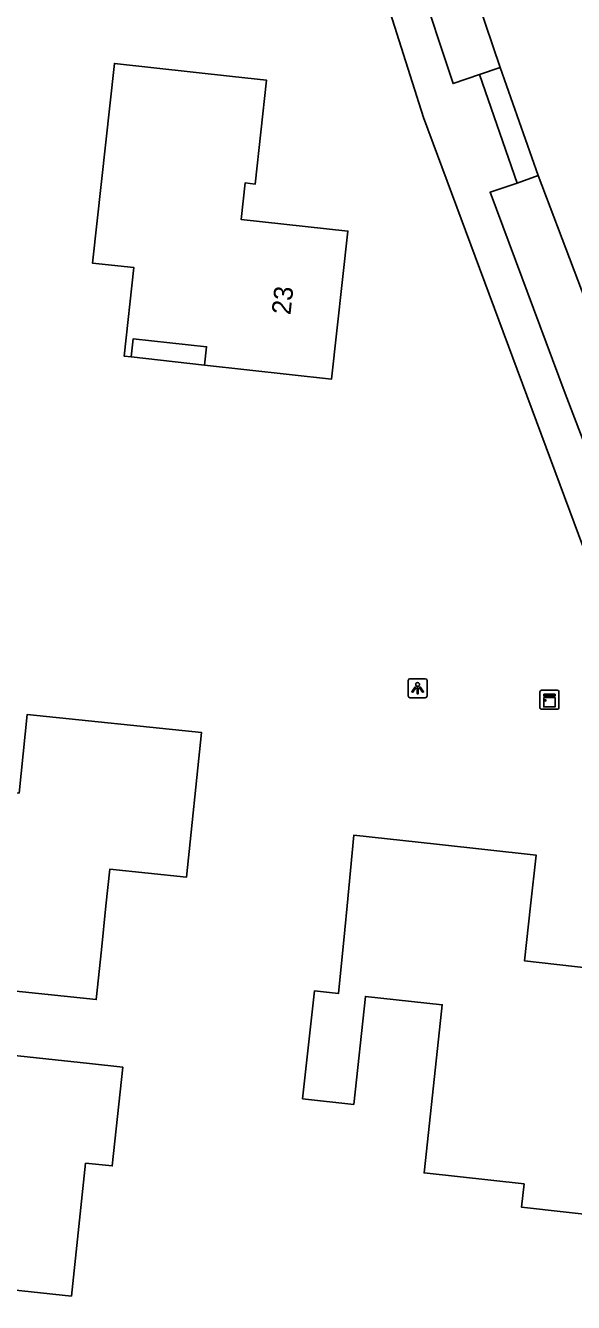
# Model space of a CAD drawing. Extents: x 162398 to 163643, y 386453 to 387397.
# Drawn here: x 163009.8 to 163038.6, y 386979.1 to 387046.4 of the extents above; entities that cross this region are included whole.
import ezdxf

# ---------------------------------------------------------------- set-up
doc = ezdxf.new("R2010")
doc.units = 0
for name, color, linetype in [('IMGEO_Kast', 7, 'Continuous'), ('IMGEO_Lichtpunt', 7, 'Continuous'), ('IMGEO_Pand', 7, 'Continuous'), ('IMGEO_Pand_nummerreeks', 7, 'Continuous'), ('IMGEO_Pand_overbouw', 7, 'Continuous'), ('IMGEO_Rijbaan_lokaal_gesloten', 7, 'Continuous'), ('IMGEO_Rijbaan_lokaal_open', 7, 'Continuous'), ('IMGEO_Voetpad_open', 7, 'Continuous'), ('IMGEO_Waterloop', 7, 'Continuous')]:
    doc.layers.add(name, color=color, linetype=linetype)

msp = doc.modelspace()

# ---------------------------------------------------------------- linework, layer by layer
at = {"layer": 'IMGEO_Kast'}
for p, q in [((163036.857, 387010.441), (163036.857, 387011.282)), ((163036.857, 387011.282), (163036.857, 387010.441)), ((163036.932, 387011.366), (163037.773, 387011.366)), ((163037.773, 387011.366), (163036.932, 387011.366)), ((163037.857, 387011.291), (163037.857, 387010.45)), ((163037.857, 387010.45), (163037.857, 387011.291)), ((163037.782, 387010.366), (163036.941, 387010.366)), ((163036.941, 387010.366), (163037.782, 387010.366))]:
    msp.add_line(p, q, dxfattribs=at)
for points in [[(163037.052, 387011.156), (163037.652, 387011.156), (163037.652, 387011.071), (163037.052, 387011.071), (163037.052, 387011.156)], [(163037.052, 387010.981), (163037.652, 387010.981), (163037.652, 387010.492), (163037.052, 387010.492), (163037.052, 387010.981)]]:
    msp.add_lwpolyline(points, dxfattribs=at)
msp.add_circle((163037.136, 387010.83), 0.0377, dxfattribs=at)
for centre, start, end in [((163036.935, 387011.288), 92.4484, 184.28452), ((163036.935, 387011.288), 92.4484, 184.28452), ((163037.779, 387011.288), 2.4484, 94.28452), ((163037.779, 387011.288), 2.4484, 94.28452), ((163036.935, 387010.444), 182.4484, 274.28452), ((163036.935, 387010.444), 182.4484, 274.28452), ((163037.779, 387010.444), 272.4484, 4.28452), ((163037.779, 387010.444), 272.4484, 4.28452)]:
    msp.add_arc(centre, 0.0779, start, end, dxfattribs=at)
at = {"layer": 'IMGEO_Lichtpunt'}
for p, q in [((163029.914, 387011.876), (163029.914, 387011.069)), ((163029.914, 387011.876), (163029.914, 387011.069)), ((163030.816, 387011.971), (163030.008, 387011.971)), ((163030.816, 387011.971), (163030.008, 387011.971)), ((163030.91, 387011.069), (163030.91, 387011.876)), ((163030.91, 387011.069), (163030.91, 387011.876)), ((163030.008, 387010.975), (163030.816, 387010.975)), ((163030.008, 387010.975), (163030.816, 387010.975))]:
    msp.add_line(p, q, dxfattribs=at)
for points in [[(163030.288, 387011.54), (163030.327, 387011.512), (163030.139, 387011.25), (163030.101, 387011.277), (163030.288, 387011.54)], [(163030.39, 387011.492), (163030.437, 387011.492), (163030.437, 387011.17), (163030.39, 387011.17), (163030.39, 387011.492)], [(163030.5, 387011.512), (163030.538, 387011.539), (163030.725, 387011.277), (163030.686, 387011.249), (163030.5, 387011.512)]]:
    msp.add_lwpolyline(points, dxfattribs=at)
msp.add_circle((163030.413, 387011.674), 0.0994, dxfattribs=at)
for centre, start, end in [((163030.008, 387011.876), 90, 180), ((163030.008, 387011.876), 90, 180), ((163030.816, 387011.876), 0, 90), ((163030.816, 387011.876), 0, 90), ((163030.008, 387011.069), 180, 270), ((163030.008, 387011.069), 180, 270), ((163030.816, 387011.069), 270, 0), ((163030.816, 387011.069), 270, 360)]:
    msp.add_arc(centre, 0.0946, start, end, dxfattribs=at)
at = {"layer": 'IMGEO_Pand'}
for points in [[(163015.325, 387028.935), (163014.951, 387028.977), (163015.465, 387033.634), (163013.282, 387033.875), (163014.443, 387044.395), (163020.66, 387043.708), (163022.459, 387043.509), (163021.855, 387038.038), (163021.326, 387038.097), (163021.114, 387036.177), (163026.736, 387035.556), (163025.875, 387027.765), (163019.192, 387028.502), (163019.298, 387029.464), (163015.431, 387029.891), (163015.325, 387028.935)], [(163007.887, 386995.648), (163008.024, 386996.955), (163008.083, 386997.518), (163004.173, 386997.925), (163004.389, 387000), (163004.854, 387004.455), (163006.285, 387004.306), (163006.487, 387006.25), (163009.415, 387005.945), (163009.848, 387010.094), (163019.028, 387009.138), (163018.234, 387001.519), (163014.197, 387001.94), (163013.995, 387000), (163013.753, 386997.684), (163013.48, 386995.065), (163007.887, 386995.648)], [(163024.353, 386989.835), (163024.972, 386995.528), (163026.251, 386995.39), (163026.574, 386998.747), (163026.694, 387000), (163027.051, 387003.724), (163031.413, 387003.25), (163036.652, 387002.68), (163036.361, 387000), (163036.046, 386997.103), (163039.606, 386996.715), (163039.383, 386994.664), (163040.293, 386994.565), (163040.71, 386995.245)], [(163042.696, 386995.186), (163042.979, 386994.643), (163043.07, 386994.037), (163042.734, 386990.948), (163046.537, 386990.534), (163045.724, 386983.055), (163040.754, 386983.595), (163035.888, 386984.124), (163036.022, 386985.361), (163030.75, 386985.934), (163031.034, 386988.55), (163031.713, 386994.796), (163027.664, 386995.236), (163027.045, 386989.543), (163024.353, 386989.835)], [(163012.922, 386986.451), (163012.178, 386979.446), (163005.794, 386980.124), (163000.821, 386980.652), (163001.193, 386984.16), (163000.832, 386984.198), (163001.081, 386986.548), (163001.475, 386986.507), (163001.599, 386987.674), (163006.567, 386987.146), (163007.118, 386992.336), (163007.535, 386992.292), (163013.129, 386991.698), (163014.882, 386991.512), (163014.328, 386986.302), (163012.922, 386986.451)]]:
    msp.add_lwpolyline(points, dxfattribs=at)
at = {"layer": 'IMGEO_Pand_overbouw'}
msp.add_lwpolyline([(163019.298, 387029.464), (163015.431, 387029.891), (163015.325, 387028.935), (163019.192, 387028.502)], close=True, dxfattribs=at)
at = {"layer": 'IMGEO_Rijbaan_lokaal_gesloten'}
for points in [[(163032.848, 387049.845), (163034.765, 387044.176)], [(163034.765, 387044.176), (163036.769, 387038.48)], [(163036.769, 387038.48), (163045.696, 387014.905)]]:
    msp.add_lwpolyline(points, dxfattribs=at)
msp.add_arc((163673.711, 387260.412), 669.52, 195.657032, 198.713116, dxfattribs=at)
at = {"layer": 'IMGEO_Rijbaan_lokaal_open'}
for points in [[(163034.765, 387044.176), (163033.677, 387043.806)], [(163035.657, 387038.086), (163033.677, 387043.806)], [(163035.657, 387038.086), (163036.769, 387038.48)]]:
    msp.add_lwpolyline(points, dxfattribs=at)
at = {"layer": 'IMGEO_Voetpad_open'}
for points in [[(163143.068, 386827.803), (163123.585, 386859.49), (163102.006, 386895.698), (163079.761, 386934.958), (163074.122, 386945.175), (163067.344, 386957.823), (163057.319, 386977.598), (163053.248, 386986.028), (163046.866, 387000), (163042.57, 387009.785), (163041.387, 387012.856), (163030.729, 387041.536), (163024.497, 387061.137), (163016.462, 387091.359)], [(163033.677, 387043.806), (163032.283, 387043.335), (163030.398, 387049.014)], [(163043.199, 387013.906), (163038.187, 387026.999), (163034.229, 387037.607), (163035.657, 387038.086)]]:
    msp.add_lwpolyline(points, dxfattribs=at)
at = {"layer": 'IMGEO_Waterloop'}
for centre, radius, start, end in [((163463.172, 387198.833), 440.459, 193.19148, 200.94052), ((163538.673, 387219.391), 520.87, 194.48869, 200.08535)]:
    msp.add_arc(centre, radius, start, end, dxfattribs=at)

# ---------------------------------------------------------------- texts
at = {"layer": 'IMGEO_Pand_nummerreeks'}
msp.add_text('23', height=1, rotation=83.69371, dxfattribs=at).set_placement((163023.71, 387031.116))

doc.saveas('drawing.dxf')
